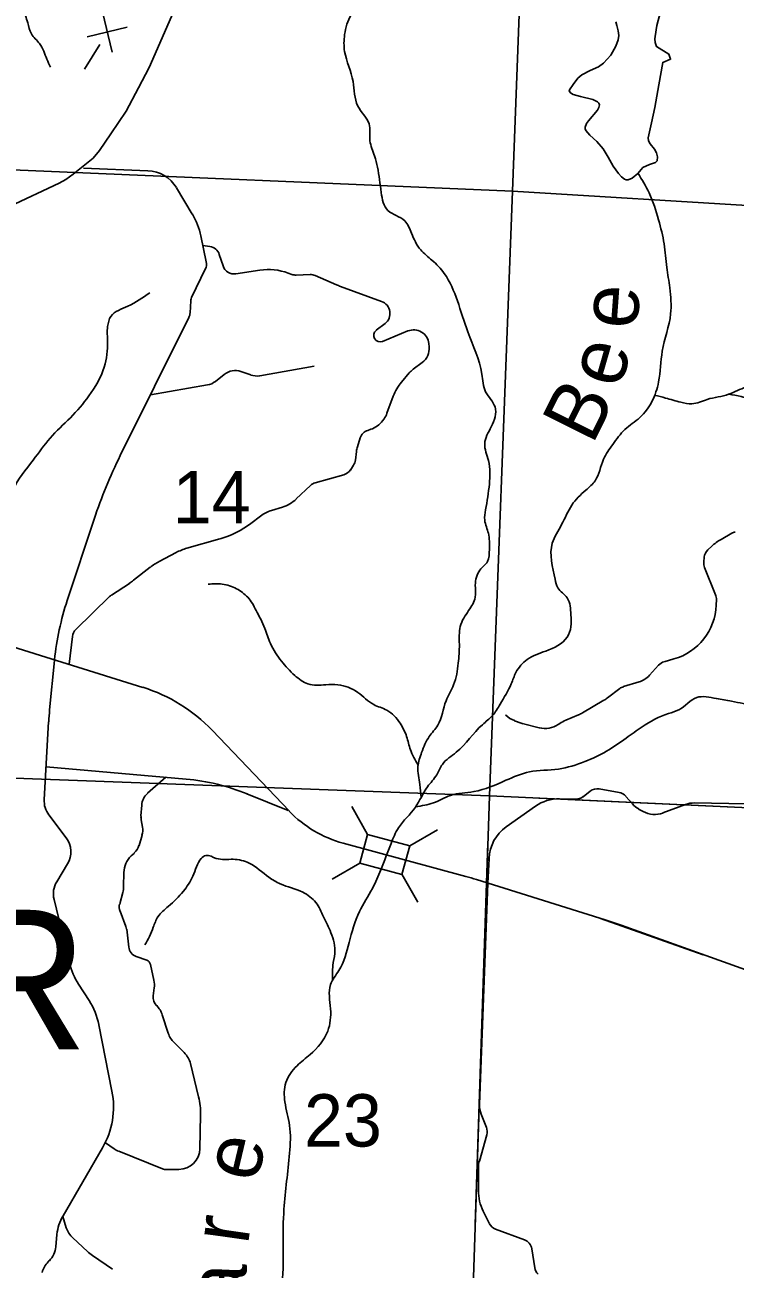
# Model space of a CAD drawing. Extents: x 1219626 to 1426462, y 456797 to 752399.
# Drawn here: x 1272829 to 1278933, y 703595 to 714290 of the extents above; entities that cross this region are included whole.
import ezdxf

# ---------------------------------------------------------------- set-up
doc = ezdxf.new("R2010")
doc.units = 0
for name, color, linetype in [('Bridges and Drawbridges Local Roads', 7, 'Continuous'), ('Lakes and Ponds', 7, 'Continuous'), ('Local Roads Improved', 7, 'Continuous'), ('Local Roads Paved', 7, 'Continuous'), ('Local Roads Unimproved', 7, 'Continuous'), ('Masks', 7, 'Continuous'), ('Masks for Road Features', 7, 'Continuous'), ('Narrow River Creek and Branch and Slough', 7, 'Continuous'), ('Narrow River Creek and Branch and Slough Text', 7, 'Continuous'), ('Section Lines', 7, 'Continuous'), ('Section Numbers', 7, 'Continuous'), ('State Forest', 7, 'Continuous'), ('State Forest Text', 7, 'Continuous'), ('Uninventoried Roads and Features', 7, 'Continuous')]:
    doc.layers.add(name, color=color, linetype=linetype)

msp = doc.modelspace()

# ---------------------------------------------------------------- linework, layer by layer
at = {"layer": 'Bridges and Drawbridges Local Roads'}
for p, q in [((1275775, 707332), (1275638, 707571)), ((1276137, 707234), (1276375, 707371)), ((1275775, 707332), (1275708, 707085)), ((1276137, 707234), (1275775, 707332)), ((1276070, 706987), (1276137, 707234)), ((1275708, 707085), (1275469, 706948)), ((1275708, 707085), (1276070, 706987)), ((1276069, 706989), (1276206, 706750))]:
    msp.add_line(p, q, dxfattribs=at)
at = {"layer": 'Lakes and Ponds'}
for points in [[(1277908, 714317), (1277916, 714284)], [(1278254, 714247), (1278260, 714286), (1278291, 714401)], [(1277916, 714284), (1277928, 714239), (1277934, 714199), (1277929, 714161), (1277909, 714106), (1277864, 714029), (1277803, 713960), (1277758, 713929), (1277686, 713898), (1277615, 713861), (1277582, 713831), (1277541, 713779), (1277510, 713732), (1277507, 713722), (1277518, 713705), (1277542, 713693), (1277605, 713675), (1277711, 713648), (1277749, 713629), (1277761, 713617), (1277767, 713604), (1277763, 713579), (1277749, 713556), (1277672, 713466), (1277656, 713444), (1277643, 713412), (1277644, 713397), (1277651, 713383), (1277685, 713343), (1277746, 713287), (1277799, 713226), (1277841, 713152), (1277886, 713076), (1277931, 713013), (1277956, 712985), (1277981, 712964), (1277998, 712957), (1278015, 712958), (1278048, 712973), (1278097, 713014), (1278140, 713063)], [(1278140, 713063), (1278196, 713090), (1278250, 713108), (1278263, 713121), (1278265, 713156), (1278257, 713191), (1278241, 713223), (1278202, 713269), (1278189, 713294), (1278186, 713319), (1278213, 713449), (1278242, 713580), (1278278, 713774), (1278311, 713968), (1278378, 713995), (1278362, 714039), (1278258, 714104), (1278245, 714138), (1278242, 714171), (1278254, 714247)]]:
    msp.add_lwpolyline(points, dxfattribs=at)
for points in [[(1272832, 698249), (1272820, 698318), (1272707, 698296), (1272578, 698274), (1272537, 698280), (1272506, 698296), (1272474, 698328), (1272462, 698375), (1272443, 698450), (1272468, 698595), (1272478, 698754), (1272547, 698834), (1272660, 698938), (1272704, 699001), (1272694, 699124), (1272669, 699246), (1272683, 699322), (1272696, 699382), (1272719, 699432), (1272757, 699490), (1272643, 699546), (1272364, 699508), (1272322, 699490), (1272258, 699468), (1272193, 699496), (1272147, 699565), (1272079, 699645), (1271965, 699713), (1271930, 699770), (1271942, 699907), (1271987, 699953), (1271999, 700056), (1271953, 700136), (1271885, 700239), (1271850, 700307), (1271850, 700387), (1271915, 700463), (1271976, 700513), (1272043, 700504), (1272115, 700466), (1272182, 700444), (1272287, 700449), (1272234, 700507), (1272136, 700547), (1272079, 700593), (1272025, 700677), (1271999, 700753), (1271976, 700846), (1271950, 700924), (1271885, 701038), (1271892, 701148), (1271962, 701211), (1272098, 701238), (1272144, 701299), (1272095, 701345), (1272014, 701362), (1271953, 701393), (1271896, 701461), (1271851, 701524), (1271850, 701587), (1271872, 701667), (1271959, 701716), (1272043, 701716), (1272182, 701722), (1272159, 701844), (1272052, 701847), (1271950, 701913), (1271771, 701960), (1271734, 702027), (1271711, 702103), (1271623, 702233), (1271516, 702297), (1271383, 702373), (1271324, 702471), (1271290, 702654), (1271229, 702829), (1271075, 702965), (1270937, 703175), (1270834, 703300), (1270697, 703563), (1270560, 703734), (1270366, 703986), (1270241, 704100), (1270129, 704194), (1270081, 704271), (1270068, 704409), (1269941, 704593), (1269898, 704775), (1269953, 704892), (1269944, 705006), (1269872, 705061)], [(1270364, 704217), (1270446, 704155), (1270591, 703980), (1270659, 703851), (1270761, 703734), (1270875, 703644), (1270933, 703455), (1270988, 703354), (1271093, 703249), (1271131, 703158), (1271208, 703075), (1271306, 702998), (1271405, 702891), (1271436, 702739), (1271451, 702586), (1271458, 702480), (1271551, 702419), (1271641, 702399), (1271763, 702305), (1271831, 702213), (1271869, 702145), (1271918, 702073), (1272037, 701992), (1272143, 701947), (1272250, 701916), (1272319, 701832), (1272334, 701733), (1272278, 701635), (1272189, 701612), (1272008, 701606), (1271991, 701536), (1272090, 701490), (1272159, 701452), (1272235, 701391), (1272284, 701302), (1272252, 701217), (1272189, 701185), (1272113, 701155), (1272063, 701113), (1272022, 701018), (1272034, 700970), (1272090, 700873), (1272136, 700782), (1272153, 700713), (1272212, 700637), (1272334, 700538), (1272364, 700477), (1272379, 700446), (1272348, 700370), (1272252, 700341), (1272092, 700379), (1272037, 700393), (1272022, 700325), (1272031, 700277), (1272075, 700218), (1272121, 700172), (1272182, 700088), (1272176, 699920), (1272144, 699891), (1272090, 699844), (1272121, 699784), (1272182, 699738), (1272250, 699684), (1272303, 699646), (1272334, 699646), (1272402, 699677), (1272524, 699677), (1272638, 699677), (1272760, 699677), (1272829, 699658), (1272883, 699611), (1272892, 699501), (1272851, 699388), (1272845, 699325), (1272889, 699224), (1272911, 699155), (1272861, 699008), (1272836, 698973), (1272829, 698872), (1272788, 698835), (1272699, 698778), (1272646, 698679), (1272638, 698569), (1272613, 698491), (1272597, 698447), (1272622, 698406), (1272707, 698441), (1272785, 698463), (1272897, 698435), (1272943, 698344), (1272989, 698214)]]:
    msp.add_spline(points, degree=3, dxfattribs=at)
at = {"layer": 'Local Roads Improved'}
for p, q in [((1273886, 713037), (1273332, 713060)), ((1274268, 712663), (1274131, 712891)), ((1274388, 712254), (1274341, 712476)), ((1274265, 711954), (1274380, 712190)), ((1274249, 711814), (1274256, 711917)), ((1273649, 710588), (1274239, 711776)), ((1273193, 709343), (1273425, 710042)), ((1272140, 709128), (1273843, 708596)), ((1274438, 708227), (1275102, 707531)), ((1275564, 707257), (1276620, 706970)), ((1276710, 706944), (1277817, 706597)), ((1277954, 706551), (1279214, 706099))]:
    msp.add_line(p, q, dxfattribs=at)
for centre, radius, start, end in [((1273874, 712737), 300, 30.9488, 87.6417), ((1273754, 712354), 600, 11.7758, 30.9488), ((1274290, 712234), 100, 334.1496, 11.7758), ((1274355, 711911), 100, 154.1496, 176.2391), ((1274149, 711820), 100, 333.6191, 356.2391), ((1277412, 708722), 4200, 153.6191, 161.6818), ((1275472, 708589), 2400, 161.6818, 174.1571), ((1273426, 707260), 1400, 43.6807, 72.6581), ((1275825, 708222), 1000, 223.6807, 254.8262), ((1275992, 704654), 2400, 72.5811, 74.8262), ((1276739, 703162), 3600, 70.2803, 72.5811)]:
    msp.add_arc(centre, radius, start, end, dxfattribs=at)
at = {"layer": 'Local Roads Paved'}
msp.add_lwpolyline([(1274130, 714453), (1273898, 713924), (1273807, 713749), (1273700, 713550), (1273567, 713355), (1273470, 713211), (1273415, 713146), (1273245, 713006), (1273181, 712960), (1273124, 712930), (1272698, 712730)], dxfattribs=at)
at = {"layer": 'Local Roads Unimproved'}
for p, q in [((1278812, 709868), (1278904, 709920)), ((1278664, 709674), (1278668, 709715)), ((1278698, 709778), (1278732, 709810)), ((1278765, 709391), (1278670, 709627)), ((1278770, 709303), (1278772, 709350)), ((1273084, 708827), (1273041, 708404)), ((1278197, 708700), (1278274, 708787)), ((1278322, 708816), (1278407, 708840)), ((1277973, 708602), (1278107, 708643)), ((1277836, 708505), (1277942, 708586)), ((1277621, 708377), (1277806, 708485)), ((1276959, 708361), (1276962, 708358)), ((1277477, 708314), (1277586, 708360)), ((1273033, 708301), (1272996, 707632)), ((1277037, 708309), (1277094, 708289)), ((1277113, 708283), (1277250, 708248)), ((1277412, 708276), (1277426, 708286)), ((1277687, 707704), (1277626, 707656)), ((1277936, 707692), (1277766, 707723)), ((1277217, 707574), (1276966, 707397)), ((1277563, 707636), (1277425, 707638)), ((1278051, 707594), (1277994, 707659)), ((1278507, 707589), (1278312, 707516)), ((1279427, 707587), (1278582, 707602)), ((1273035, 707500), (1273185, 707302)), ((1278143, 707528), (1278104, 707550)), ((1273196, 707078), (1273103, 706924)), ((1276818, 707125), (1276809, 706913)), ((1276809, 706913), (1276736, 705009)), ((1273080, 706773), (1273213, 706225)), ((1273291, 706044), (1273381, 705903)), ((1273464, 705696), (1273577, 705126)), ((1276750, 704927), (1276796, 704814)), ((1276799, 704749), (1276735, 704524)), ((1273496, 704638), (1273157, 704054)), ((1276727, 704469), (1276727, 704271)), ((1276768, 704094), (1276820, 703989)), ((1276875, 703940), (1277122, 703847)), ((1273105, 703893), (1273095, 703787)), ((1277185, 703769), (1277211, 703607)), ((1273039, 703668), (1273029, 703657))]:
    msp.add_line(p, q, dxfattribs=at)
for centre, radius, start, end in [((1278953, 709833), 100, 101.7512, 119.2295), ((1279007, 709519), 400, 119.2295, 133.4065), ((1278767, 709705), 100, 133.4065, 174.4578), ((1278763, 709664), 100, 174.4578, 201.8993), ((1278672, 709354), 100, 357.8601, 21.8993), ((1278271, 709321), 500, 285.8281, 357.8601), ((1275474, 708590), 2402, 174.1859, 174.3255), ((1278349, 708720), 100, 105.8281, 138.0619), ((1278048, 708834), 200, 287.1205, 318.0619), ((1278002, 708506), 100, 107.1205, 127.178), ((1277655, 708744), 300, 300.2995, 307.178), ((1275430, 708165), 2400, 174.2974, 176.7602), ((1277105, 708498), 200, 224.4777, 250.3022), ((1277470, 708636), 300, 292.888, 300.2995), ((1277162, 708477), 200, 250.3022, 255.7342), ((1277300, 708442), 200, 255.7342, 304.0037), ((1277594, 708037), 300, 112.888, 124.0037), ((1277748, 707624), 100, 79.8932, 127.4692), ((1277918, 707594), 100, 40.8897, 79.8932), ((1273195, 707620), 200, 176.7602, 216.933), ((1277419, 707288), 350, 89.0839, 125.2243), ((1277565, 707736), 100, 269.0839, 307.4692), ((1278202, 707725), 200, 220.8897, 240.7164), ((1278578, 707402), 200, 88.9918, 110.7084), ((1278241, 707703), 200, 240.7164, 290.7084), ((1277168, 707111), 350, 125.2243, 177.5956), ((1273025, 707182), 200, 328.8291, 36.933), ((1273274, 706821), 200, 148.829, 193.7118), ((1273796, 706367), 600, 193.7118, 212.5813), ((1272876, 705580), 600, 11.2067, 32.5813), ((1272891, 704989), 700, 329.8906, 11.2067), ((1276936, 705002), 200, 177.7887, 201.9954), ((1276703, 704777), 100, 344.1274, 21.9954), ((1276927, 704469), 200, 164.1274, 179.9578), ((1277127, 704270), 400, 179.9578, 206.1836), ((1273503, 703854), 400, 149.8906, 174.3291), ((1276910, 704033), 100, 206.1837, 249.5174), ((1277087, 703754), 100, 9.0807, 69.5174), ((1272896, 703807), 200, 315.8541, 354.3291), ((1273172, 703518), 200, 135.8541, 165.9678), ((1277310, 703623), 100, 189.0807, 225.3551)]:
    msp.add_arc(centre, radius, start, end, dxfattribs=at)
at = {"layer": 'Masks'}
for p, q in [((1279405, 707544), (1277245, 707644)), ((1277775, 706610), (1278659, 706298))]:
    msp.add_line(p, q, dxfattribs=at)
at = {"layer": 'Masks for Road Features'}
msp.add_line((1276808, 707260), (1276699, 703978), dxfattribs=at)
at = {"layer": 'Narrow River Creek and Branch and Slough'}
for points in [[(1269319, 715835), (1269380, 715812), (1269419, 715719), (1269450, 715641), (1269535, 715540), (1269660, 715477), (1269777, 715438), (1269870, 715415), (1270034, 715446), (1270221, 715462), (1270408, 715454), (1270556, 715384), (1270649, 715352), (1270782, 715368), (1270907, 715438), (1270992, 715524), (1271101, 715617), (1271218, 715680), (1271312, 715766), (1271421, 715789), (1271506, 715773), (1271647, 715750), (1271787, 715727), (1271951, 715680), (1272091, 715602), (1272192, 715477), (1272309, 715329), (1272449, 715173), (1272504, 715087), (1272527, 715009), (1272589, 714846), (1272644, 714752), (1272730, 714635), (1272784, 714565), (1272815, 714433), (1272854, 714308), (1272885, 714214), (1272956, 714129), (1273018, 713996), (1273049, 713926)], [(1276506, 715185), (1276409, 715096), (1276280, 714991), (1276207, 714902), (1276142, 714846), (1276037, 714781), (1275908, 714676), (1275787, 714555), (1275633, 714377), (1275577, 714207), (1275577, 714062), (1275650, 713803), (1275690, 713593), (1275787, 713439), (1275795, 713294), (1275835, 713164), (1275860, 713067), (1275892, 712849), (1275949, 712695), (1276094, 712606), (1276151, 712501), (1276231, 712356), (1276328, 712267), (1276433, 712154), (1276546, 711919), (1276635, 711652), (1276756, 711289), (1276789, 711135), (1276870, 711006), (1276837, 710836), (1276781, 710690), (1276813, 710545), (1276821, 710343), (1276789, 710122), (1276781, 710033), (1276813, 709920), (1276821, 709782), (1276805, 709677), (1276740, 709604), (1276700, 709475), (1276700, 709370), (1276643, 709257), (1276571, 709119), (1276563, 708966), (1276554, 708804), (1276514, 708618), (1276449, 708481), (1276377, 708270), (1276304, 708173), (1276239, 708036), (1276207, 707915), (1276223, 707761), (1276235, 707650)], [(1280716, 714322), (1280735, 714177), (1280773, 714102), (1280861, 713982), (1280880, 713786), (1280905, 713674), (1280905, 713510), (1281000, 713359), (1281107, 713176), (1281126, 713087), (1281133, 712949), (1281013, 712810), (1280855, 712652), (1280811, 712557), (1280760, 712488), (1280590, 712412), (1280502, 712337), (1280439, 712273), (1280388, 712191), (1280300, 712053), (1280239, 711942), (1280176, 711790), (1280119, 711696), (1280043, 711651), (1279955, 711626), (1279835, 711531), (1279779, 711506), (1279684, 711437), (1279570, 711374), (1279419, 711298), (1279312, 711241), (1279142, 711203), (1279028, 711178), (1278877, 711115), (1278694, 711071), (1278561, 711033), (1278467, 711046), (1278334, 711083), (1278243, 711106)], [(1278098, 713015), (1278194, 712847), (1278275, 712615), (1278323, 712407), (1278347, 712206), (1278371, 712030), (1278379, 711806), (1278307, 711485), (1278275, 711221), (1278218, 711053), (1278114, 710916), (1277986, 710812), (1277882, 710684), (1277802, 710556), (1277730, 710372), (1277650, 710291), (1277530, 710163), (1277442, 709995), (1277362, 709835), (1277386, 709525), (1277410, 709452), (1277490, 709364), (1277522, 709220), (1277522, 709116), (1277490, 709028), (1277306, 708908), (1277145, 708836), (1277049, 708723), (1277009, 708627), (1276913, 708451), (1276849, 708355), (1276761, 708275), (1276537, 708038), (1276417, 707934), (1276369, 707845), (1276289, 707741), (1276185, 707565), (1276040, 707389), (1275976, 707253), (1275888, 707028), (1275816, 706868), (1275704, 706668), (1275616, 706403), (1275528, 706163), (1275456, 706041), (1275456, 705833), (1275432, 705641), (1275280, 705440), (1275168, 705344), (1275072, 705200), (1275064, 705032), (1275104, 704831), (1275104, 704591), (1275056, 704110), (1275048, 703806), (1275040, 703477), (1275016, 703325), (1274991, 703117), (1274991, 702885), (1275048, 702684), (1275104, 702468), (1275152, 702332), (1275160, 702023), (1275136, 701919), (1275032, 701806), (1275128, 701678), (1275216, 701606), (1275184, 701494), (1275072, 701462), (1275000, 701430), (1274975, 701334), (1274951, 701222), (1274903, 701077), (1274831, 701005), (1274775, 700869), (1274751, 700749), (1274679, 700653), (1274535, 700549), (1274455, 700452), (1274415, 700348), (1274439, 700244), (1274387, 700114), (1274339, 700034), (1274187, 699954), (1274003, 699954), (1273818, 699994), (1273634, 699978), (1273554, 699913), (1273530, 699761), (1273498, 699609), (1273426, 699449)], [(1269782, 708893), (1269997, 709068), (1270171, 709097), (1270476, 709184), (1270636, 709199), (1270912, 709141), (1271086, 709184), (1271318, 709330), (1271434, 709388), (1271667, 709373), (1271884, 709301), (1272044, 709272), (1272189, 709373), (1272276, 709504), (1272378, 709780), (1272393, 709969), (1272436, 710056), (1272639, 710129), (1272727, 710289), (1272901, 710550), (1273046, 710739), (1273220, 710913), (1273380, 711102), (1273511, 711349), (1273540, 711567), (1273540, 711698), (1273569, 711785), (1273714, 711872), (1273903, 711988)], [(1278879, 711116), (1278984, 711095), (1279130, 711050), (1279271, 710999), (1279445, 710943), (1279580, 710909), (1279833, 710960), (1280171, 711022), (1280345, 711056), (1280447, 711022), (1280565, 710999), (1280621, 711044), (1280717, 711118), (1280841, 711151), (1280981, 711106), (1281156, 711016), (1281297, 710943), (1281403, 710859), (1281539, 710746), (1281719, 710661), (1281904, 710583), (1282034, 710493), (1282124, 710374), (1282191, 710290), (1282265, 710177), (1282321, 710082), (1282371, 709991), (1282416, 709924), (1282501, 709845), (1282597, 709766), (1282670, 709609), (1282658, 709485), (1282625, 709395), (1282518, 709271), (1282383, 709186), (1282293, 709136), (1282231, 709057), (1282225, 708938), (1282259, 708837), (1282281, 708758), (1282326, 708685)], [(1276207, 707931), (1276142, 708060), (1276110, 708173), (1276054, 708287), (1275940, 708400), (1275827, 708448), (1275690, 708553), (1275520, 708618), (1275415, 708618), (1275262, 708626), (1275149, 708699), (1275035, 708820), (1274939, 708974), (1274890, 709103), (1274817, 709257), (1274745, 709370), (1274648, 709443), (1274526, 709483), (1274405, 709483)], [(1276188, 707570), (1276340, 707603), (1276486, 707667), (1276688, 707700), (1276963, 707797), (1277165, 707869), (1277415, 707894), (1277641, 707958), (1277827, 708047), (1277997, 708160), (1278134, 708257), (1278360, 708371), (1278449, 708403), (1278603, 708508), (1278772, 708500), (1278902, 708476), (1279112, 708443), (1279265, 708387), (1279281, 708330), (1279306, 708241), (1279298, 708120), (1279273, 707950), (1279281, 707829), (1279395, 707740), (1279483, 707659)], [(1275473, 706080), (1275476, 706204), (1275492, 706309), (1275460, 706487), (1275395, 706624), (1275330, 706746), (1275217, 706835), (1275023, 706907), (1274926, 706964), (1274757, 707085), (1274619, 707118), (1274474, 707126), (1274385, 707150), (1274345, 707126), (1274304, 707053), (1274272, 706972), (1274191, 706843), (1274062, 706713), (1273973, 706624), (1273933, 706536), (1273900, 706455), (1273860, 706382)]]:
    msp.add_spline(points, degree=3, dxfattribs=at)
at = {"layer": 'Section Lines'}
for p, q in [((1277020, 712861), (1277219, 718096)), ((1271873, 713082), (1277020, 712861)), ((1276821, 707663), (1277020, 712861)), ((1277020, 712861), (1282258, 712544)), ((1276821, 707663), (1271685, 707856)), ((1276648, 702464), (1276821, 707663)), ((1282078, 707420), (1276821, 707663))]:
    msp.add_line(p, q, dxfattribs=at)
at = {"layer": 'State Forest'}
for p, q in [((1277020, 712861), (1277119, 715479)), ((1282258, 712544), (1277020, 712861))]:
    msp.add_line(p, q, dxfattribs=at)
at = {"layer": 'Uninventoried Roads and Features'}
for p, q in [((1273496, 714401), (1273579, 714057)), ((1273365, 714188), (1273709, 714270)), ((1273341, 713909), (1273472, 714122)), ((1274358, 712394), (1274419, 712385)), ((1274500, 712317), (1274532, 712218)), ((1274642, 712150), (1274849, 712181)), ((1275093, 712157), (1275124, 712146)), ((1275161, 712140), (1275281, 712144)), ((1275324, 712135), (1275506, 712056)), ((1275541, 712042), (1275895, 711914)), ((1275925, 711723), (1275849, 711665)), ((1275903, 711570), (1276121, 711660)), ((1276300, 711552), (1276303, 711522)), ((1274847, 711274), (1275316, 711356)), ((1276243, 711387), (1276166, 711330)), ((1274467, 711226), (1274542, 711286)), ((1274686, 711311), (1274771, 711281)), ((1276133, 711299), (1276066, 711220)), ((1273908, 711110), (1274399, 711196)), ((1275995, 711099), (1275941, 710952)), ((1275916, 710905), (1275904, 710888)), ((1275803, 710814), (1275776, 710805)), ((1275712, 710741), (1275687, 710664)), ((1275678, 710623), (1275671, 710550)), ((1275654, 710505), (1275627, 710464)), ((1275571, 710423), (1275325, 710354)), ((1275283, 710330), (1275162, 710215)), ((1275042, 710145), (1274949, 710117)), ((1274854, 710068), (1274772, 710005)), ((1274506, 709872), (1274222, 709791)), ((1274128, 709754), (1273984, 709679)), ((1273905, 709628), (1273764, 709516)), ((1273727, 709490), (1273573, 709389)), ((1273557, 709377), (1273268, 709093)), ((1273238, 709033), (1273211, 708794)), ((1273011, 707913), (1274215, 707807)), ((1273884, 707685), (1274041, 707823)), ((1274738, 707681), (1275092, 707536)), ((1273827, 707493), (1273834, 707583)), ((1273840, 707394), (1273829, 707457)), ((1273810, 707238), (1273836, 707325)), ((1273743, 707147), (1273770, 707172)), ((1273678, 706882), (1273681, 707006)), ((1273644, 706734), (1273671, 706833)), ((1273698, 706541), (1273647, 706671)), ((1273722, 706364), (1273704, 706516)), ((1273876, 706250), (1273787, 706282)), ((1273937, 706079), (1273908, 706213)), ((1273932, 705944), (1273940, 706012)), ((1273962, 705860), (1273961, 705862)), ((1274062, 705623), (1274010, 705781)), ((1274198, 705457), (1274111, 705543)), ((1274322, 705076), (1274252, 705362)), ((1274333, 704629), (1274339, 704922)), ((1273522, 704681), (1273597, 704629)), ((1273636, 704608), (1274011, 704457)), ((1274030, 704453), (1274153, 704453)), ((1273185, 703950), (1273154, 704048)), ((1273367, 703747), (1273241, 703863)), ((1273582, 703595), (1273411, 703713))]:
    msp.add_line(p, q, dxfattribs=at)
for centre, radius, start, end in [((1274405, 712286), 100, 18.0527, 81.9136), ((1274627, 712249), 100, 198.0527, 278.5253), ((1274923, 711687), 500, 70.1833, 98.5253), ((1275158, 712240), 100, 250.1833, 271.7246), ((1275284, 712044), 100, 66.4172, 91.7246), ((1275746, 712606), 600, 246.4172, 250.0864), ((1275857, 711810), 110, 307.6996, 70.0864), ((1275882, 711621), 55, 127.6996, 292.3004), ((1276171, 711539), 130, 5.4761, 112.3004), ((1276154, 711508), 150, 306.5323, 5.4761), ((1274636, 711169), 150, 70.3368, 128.6742), ((1276285, 711169), 200, 126.5323, 139.6565), ((1274373, 711343), 150, 279.9385, 308.6742), ((1274821, 711422), 150, 250.3368, 279.9385), ((1276371, 710961), 400, 139.6565, 159.8079), ((1275741, 711004), 200, 288.0379, 324.5037), ((1275753, 711021), 200, 324.5037, 339.8079), ((1275807, 710710), 100, 108.0379, 162.0026), ((1275877, 710602), 200, 162.0026, 173.9295), ((1275544, 710520), 100, 285.7257, 326.3053), ((1275571, 710561), 100, 326.3053, 353.9295), ((1275352, 710258), 100, 105.7257, 133.5805), ((1274955, 710432), 300, 286.9106, 313.5805), ((1275036, 709830), 300, 106.9106, 127.3031), ((1274287, 710642), 800, 285.8987, 307.3031), ((1274359, 709311), 500, 105.8987, 117.5073), ((1274215, 709235), 500, 117.5073, 128.323), ((1273454, 709909), 500, 303.0694, 308.323), ((1273627, 709306), 100, 123.0694, 134.418), ((1273338, 709022), 100, 134.418, 173.433), ((1274058, 706014), 1800, 67.7942, 85.0019), ((1273983, 707572), 150, 131.3401, 176.0456), ((1273977, 707482), 150, 176.0456, 189.8414), ((1273692, 707368), 150, 343.3065, 9.8414), ((1273881, 707002), 200, 133.6204, 178.8785), ((1273666, 707281), 150, 313.6204, 343.3065), ((1273478, 706886), 200, 344.5694, 358.8785), ((1273740, 706707), 100, 164.5694, 201.2821), ((1273604, 706505), 100, 6.8492, 21.2821), ((1273821, 706376), 100, 186.8492, 249.8276), ((1273859, 706203), 50, 12.4309, 69.8276), ((1273742, 706036), 200, 353.1152, 12.4309), ((1274031, 705932), 100, 173.1152, 224.8144), ((1273820, 705719), 200, 17.9779, 44.8144), ((1274252, 705685), 200, 197.9779, 225.3375), ((1274058, 705314), 200, 13.7463, 45.3375), ((1273739, 704934), 600, 358.8882, 13.7463), ((1273710, 704794), 200, 235.3533, 248.0423), ((1274153, 704633), 180, 269.8356, 358.8882), ((1274030, 704503), 50, 248.0423, 269.8356), ((1273376, 704011), 200, 197.6521, 227.5218), ((1273637, 704042), 400, 227.5218, 235.5311)]:
    msp.add_arc(centre, radius, start, end, dxfattribs=at)

# ---------------------------------------------------------------- texts
at = {"layer": 'Narrow River Creek and Branch and Slough Text'}
for s, rotation, p in [('e', 85.8555, (1278091, 711670)), ('e', 73.8586, (1277944, 711153)), ('B', 63.4635, (1277705, 710672)), ('e', 76.6618, (1274821, 704329)), ('r', 81.9362, (1274746, 703798)), ('a', 87.344, (1274720, 703263))]:
    msp.add_text(s, height=500, rotation=rotation, dxfattribs=at).set_placement(p)
at = {"layer": 'Section Numbers'}
for s, p in [('14', (1274100, 710006)), ('23', (1275228, 704649))]:
    msp.add_text(s, height=450, rotation=359.9998, dxfattribs=at).set_placement(p)
at = {"layer": 'State Forest Text'}
msp.add_text('B  L  A  C  K  W  A  T  E  R', height=1200, dxfattribs=at).set_placement((1254289, 705484))

doc.saveas('drawing.dxf')
